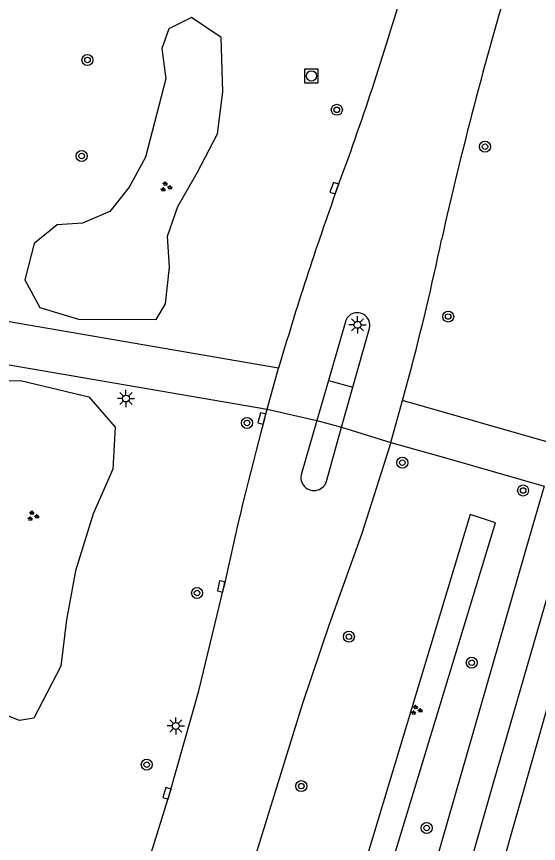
# Model space of a CAD drawing. Extents: x 132999 to 136000, y 398499 to 400501.
# Drawn here: x 133697.8 to 133735.7, y 399925.8 to 399985.8 of the extents above; entities that cross this region are included whole.
import ezdxf

# ---------------------------------------------------------------- set-up
doc = ezdxf.new("R2010")
doc.units = 0
for name, color, linetype in [('gg-knt-onverhard', 7, 'Continuous'), ('gg-knt-verharding', 7, 'Continuous'), ('gg-knt-verharding nz', 7, 'Continuous'), ('gt-grn-groengrens', 7, 'Continuous'), ('gt-grn-weggrens', 7, 'Continuous'), ('gt-symb-boom', 7, 'Continuous'), ('gt-symb-groenvak', 7, 'Continuous'), ('gt-symb-kolk', 7, 'Continuous'), ('gt-symb-lichtmast', 7, 'Continuous'), ('gt-symb-rioolschacht', 7, 'Continuous')]:
    doc.layers.add(name, color=color, linetype=linetype)

# ---------------------------------------------------------------- blocks, each defined once
blk = doc.blocks.new('gt0-BOOM')
at = {"layer": 'gt-symb-boom'}
for radius in [0.4, 0.2]:
    blk.add_circle((0, 0), radius, dxfattribs=at)
blk = doc.blocks.new('gt0-GRVAK')
at = {"layer": 'gt-symb-groenvak'}
for p, q in [((-0.11, 0.189), (-0.228, 0.24)), ((-0.182, 0.153), (0.088, 0.153)), ((-0.091, 0.211), (-0.156, 0.322)), ((-0.047, 0.214), (-0.047, 0.393)), ((-0.004, 0.211), (0.061, 0.322)), ((0.015, 0.189), (0.133, 0.24)), ((0.262, -0.052), (0.197, 0.059)), ((0.305, -0.049), (0.305, 0.13)), ((0.349, -0.052), (0.414, 0.059)), ((-0.245, -0.228), (-0.363, -0.177)), ((-0.318, -0.264), (-0.047, -0.264)), ((-0.226, -0.206), (-0.291, -0.095)), ((-0.183, -0.203), (-0.183, -0.024)), ((-0.139, -0.206), (-0.074, -0.095)), ((-0.12, -0.228), (-0.002, -0.177)), ((0.243, -0.074), (0.125, -0.023)), ((0.17, -0.11), (0.441, -0.11)), ((0.368, -0.074), (0.486, -0.023))]:
    blk.add_line(p, q, dxfattribs=at)
blk = doc.blocks.new('gt0-KOLK')
at = {"layer": 'gt-symb-kolk'}
blk.add_lwpolyline([(0, 0), (0.375, 0), (0.375, 0.4), (-0.375, 0.4), (-0.375, 0), (0, 0)], dxfattribs=at)
blk = doc.blocks.new('gt0-RS')
at = {"layer": 'gt-symb-rioolschacht'}
blk.add_lwpolyline([(-0.5, -0.5), (0.5, -0.5), (0.5, 0.5), (-0.5, 0.5)], close=True, dxfattribs=at)
blk.add_circle((0, 0), 0.375, dxfattribs=at)
blk = doc.blocks.new('gt0-LMAST')
at = {"layer": 'gt-symb-lichtmast'}
for p, q in [((-0.005, 0.246), (-0.005, 0.621)), ((-0.182, 0.173), (-0.447, 0.438)), ((0.172, 0.173), (0.437, 0.438)), ((-0.255, -0.004), (-0.63, -0.004)), ((-0.182, -0.181), (-0.447, -0.446)), ((-0.005, -0.254), (-0.005, -0.629)), ((0.437, -0.446), (0.172, -0.181)), ((0.245, -0.004), (0.62, -0.004))]:
    blk.add_line(p, q, dxfattribs=at)
blk.add_circle((-0.005, -0.004), 0.25, dxfattribs=at)

msp = doc.modelspace()

# ---------------------------------------------------------------- linework, layer by layer
at = {"layer": 'gg-knt-onverhard'}
for p, q in [((133716.851, 399960.244), (133680.051, 399966.56)), ((133679.387, 399963.542), (133716.035, 399957.282))]:
    msp.add_line(p, q, dxfattribs=at)
at = {"layer": 'gg-knt-verharding'}
for p, q in [((133721.673, 399963.526), (133720.467, 399959.354)), ((133722.249, 399958.87), (133723.414, 399963.048)), ((133716.035, 399957.282), (133716.851, 399960.244)), ((133720.467, 399959.354), (133719.632, 399956.45)), ((133720.467, 399959.354), (133722.249, 399958.87)), ((133725.853, 399957.898), (133726.361, 399959.758)), ((133721.423, 399955.961), (133722.249, 399958.87)), ((133724.985, 399954.867), (133725.853, 399957.898)), ((133736.98, 399954.705), (133725.853, 399957.898)), ((133715.83, 399956.539), (133716.035, 399957.282)), ((133719.632, 399956.45), (133718.509, 399952.607)), ((133719.632, 399956.45), (133721.423, 399955.961)), ((133720.358, 399952.122), (133721.423, 399955.961)), ((133724.985, 399954.867), (133729.05, 399953.73)), ((133729.05, 399953.73), (133736.11, 399951.68)), ((133736.11, 399951.68), (133735.109, 399948.202))]:
    msp.add_line(p, q, dxfattribs=at)
for points in [[(133724.985, 399954.867), (133722.891, 399948.249), (133720.532, 399941.643), (133718.588, 399935.928), (133712.945, 399917.721), (133707.635, 399900.482), (133701.133, 399880.301), (133698.588, 399872.644)], [(133735.109, 399948.202), (133725.515, 399914.857), (133724.013, 399909.636)], [(133704.026, 399913.55), (133708.953, 399929.355), (133711.067, 399936.832), (133712.887, 399944.372)]]:
    msp.add_lwpolyline(points, dxfattribs=at)
for centre, radius, start, end in [((133999.868, 399908.908), 277.896, 163.25878, 167.39541), ((133532.222, 400043.693), 201.578, 339.54238, 343.95002), ((133937.626, 399895.46), 230.084, 160.24226, 163.64615), ((133536.35, 400009.708), 196.467, 345.27136, 348.20586), ((133722.565, 399963.364), 0.906, 339.59567, 169.69926), ((133928.479, 399898.663), 220.385, 164.77483, 168.02968), ((133719.425, 399952.331), 0.956, 163.24677, 347.35764)]:
    msp.add_arc(centre, radius, start, end, dxfattribs=at)
at = {"layer": 'gg-knt-verharding nz'}
msp.add_line((133732.613, 399922.489), (133736.42, 399935.836), dxfattribs=at)
msp.add_lwpolyline([(133808.838, 400195.629), (133788.271, 400124.41), (133781.47, 400100.339), (133764.999, 400043.455), (133743.302, 399967.686), (133732.424, 399930.15), (133724.218, 399901.418), (133722.153, 399885.948)], dxfattribs=at)
at = {"layer": 'gt-grn-groengrens'}
msp.add_line((133732.583, 399949.03), (133730.74, 399949.633), dxfattribs=at)
for points in [[(133707.979, 399963.777), (133708.655, 399964.927), (133708.935, 399967.578), (133708.798, 399969.833), (133709.544, 399971.979), (133710.977, 399974.475), (133712.418, 399977.237), (133712.812, 399980.286), (133712.689, 399984.242), (133710.543, 399985.694), (133708.896, 399984.857), (133708.396, 399983.438), (133708.684, 399981.235), (133707.197, 399975.546), (133706.023, 399973.368), (133704.605, 399971.619), (133702.634, 399970.768), (133700.781, 399970.651), (133699.114, 399969.3), (133698.457, 399966.655), (133699.547, 399964.647), (133702.329, 399963.808), (133707.979, 399963.777)], [(133699.088, 399934.869), (133698.055, 399934.68), (133694.032, 399936.281), (133695.389, 399939.187), (133696.516, 399940.47), (133697.113, 399942.112), (133697.263, 399943.707), (133694.174, 399953.24), (133693.745, 399955.554), (133694.116, 399958.646), (133696.078, 399959.312), (133698.132, 399959.364), (133703.095, 399958.172), (133704.992, 399955.975), (133704.822, 399952.928), (133703.416, 399949.671), (133702.127, 399945.535), (133701.459, 399941.985), (133701.048, 399938.629), (133699.088, 399934.869)], [(133730.74, 399949.633), (133720.668, 399916.223), (133722.467, 399915.719), (133732.583, 399949.03)]]:
    msp.add_lwpolyline(points, dxfattribs=at)
at = {"layer": 'gt-grn-weggrens'}
for p, q in [((133716.035, 399957.282), (133719.632, 399956.45)), ((133721.423, 399955.961), (133724.985, 399954.867))]:
    msp.add_line(p, q, dxfattribs=at)

# ---------------------------------------------------------------- block references
at = {"layer": 'gt-symb-boom'}
for p in [(133702.991, 399982.607), (133721.079, 399978.989), (133731.828, 399976.318), (133702.574, 399975.636), (133729.158, 399963.991), (133714.567, 399956.275), (133725.831, 399953.392), (133734.595, 399951.374), (133710.942, 399943.939), (133721.954, 399940.766), (133730.867, 399938.881), (133707.291, 399931.488), (133718.502, 399929.931), (133727.593, 399926.891)]:
    msp.add_blockref('gt0-BOOM', p, dxfattribs=at)
at = {"layer": 'gt-symb-groenvak'}
for p in [(133708.681, 399973.396), (133699.023, 399949.519), (133726.842, 399935.443)]:
    msp.add_blockref('gt0-GRVAK', p, dxfattribs=at)
at = {"layer": 'gt-symb-kolk'}
for p, rotation in [((133721.087, 399973.238), 69.75282136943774), ((133715.83, 399956.539), 74.60332314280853), ((133712.887, 399944.372), 77.81957042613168), ((133708.953, 399929.355), 74.21755841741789)]:
    msp.add_blockref('gt0-KOLK', p, dxfattribs=dict(at, rotation=rotation))
at = {"layer": 'gt-symb-lichtmast'}
for p in [(133722.584, 399963.396), (133705.79, 399958.051), (133709.402, 399934.296)]:
    msp.add_blockref('gt0-LMAST', p, dxfattribs=at)
at = {"layer": 'gt-symb-rioolschacht'}
msp.add_blockref('gt0-RS', (133719.237, 399981.445), dxfattribs=at)

doc.saveas('drawing.dxf')
